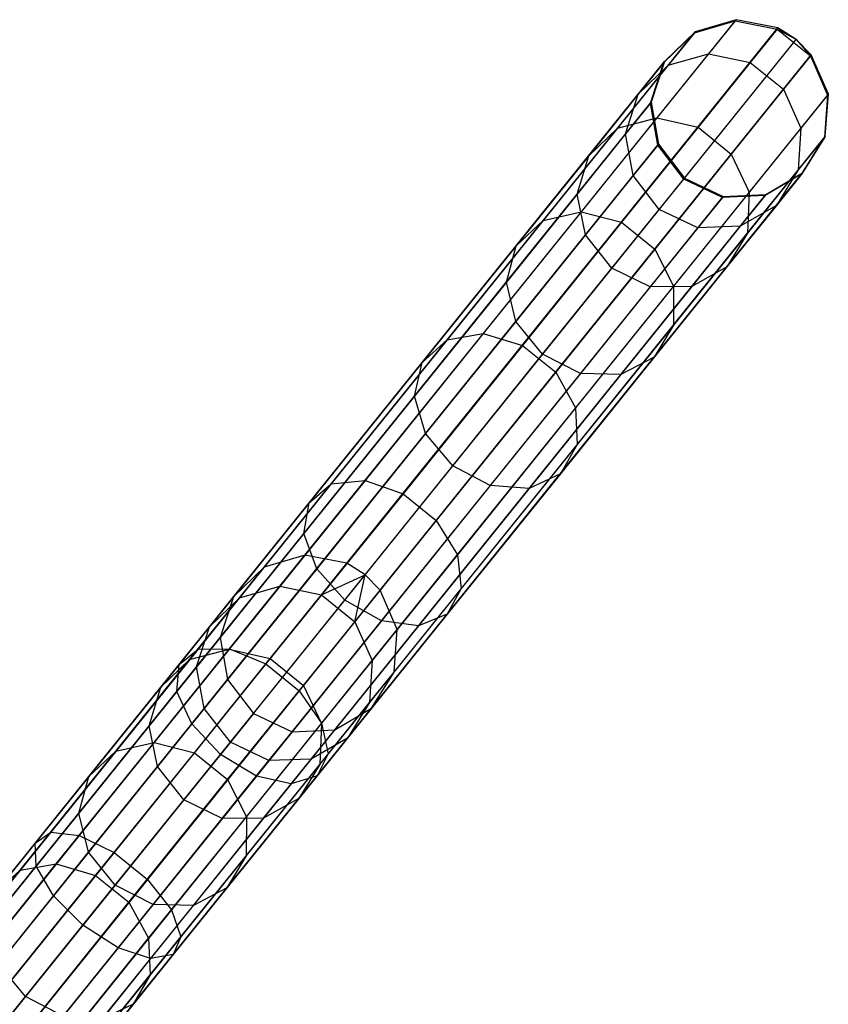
# Model space of a CAD drawing. Extents: x -91 to 91, y -91 to 262.
# Tile 476 of 480: x 48.44 to 57.49, y 60.15 to 71.17. Entities that reach past the tile are written whole.
import ezdxf

# ---------------------------------------------------------------- set-up
doc = ezdxf.new("R2010")
doc.units = 0
doc.header["$LTSCALE"] = 25.4
doc.layers.get('0').update_dxf_attribs({"linetype": 'CONTINUOUS'})

# ---------------------------------------------------------------- blocks, each defined once
blk = doc.blocks.new('ETE0_STL_1')
at = {"color": 0}
for p, q in [((51.636, 65.18, 301.455), (56.462, 71.17, 191.455)), ((51.636, 65.18, 301.455), (56.462, 71.17, 191.455)), ((52.106, 65.087, 301.47), (56.931, 71.077, 191.47)), ((52.106, 65.087, 301.47), (56.931, 71.077, 191.47)), ((55.995, 71.023, 188.395), (56.453, 71.158, 188.363)), ((55.995, 71.023, 188.395), (56.453, 71.158, 188.363)), ((56.462, 71.17, 191.455), (56.004, 71.034, 191.427)), ((56.462, 71.17, 191.455), (56.004, 71.034, 191.427)), ((56.453, 71.158, 188.363), (56.155, 70.789, 185.308)), ((56.453, 71.158, 188.363), (56.155, 70.789, 185.308)), ((56.462, 71.17, 191.455), (56.453, 71.158, 188.363)), ((56.462, 71.17, 191.455), (56.453, 71.158, 188.363)), ((56.453, 71.158, 188.363), (56.922, 71.065, 188.346)), ((56.453, 71.158, 188.363), (56.922, 71.065, 188.346)), ((56.931, 71.077, 191.47), (56.462, 71.17, 191.455)), ((56.931, 71.077, 191.47), (56.462, 71.17, 191.455)), ((56.922, 71.065, 188.346), (56.621, 70.692, 185.258)), ((56.922, 71.065, 188.346), (56.621, 70.692, 185.258)), ((56.931, 71.077, 191.47), (56.922, 71.065, 188.346)), ((56.931, 71.077, 191.47), (56.922, 71.065, 188.346)), ((56.922, 71.065, 188.346), (57.295, 70.765, 188.346)), ((57.136, 70.949, 191.473), (56.922, 71.065, 188.346)), ((57.136, 70.949, 191.473), (56.922, 71.065, 188.346)), ((56.922, 71.065, 188.346), (57.295, 70.765, 188.346)), ((57.136, 70.949, 191.473), (56.931, 71.077, 191.47)), ((57.136, 70.949, 191.473), (56.931, 71.077, 191.47)), ((51.178, 65.044, 301.427), (56.004, 71.034, 191.427)), ((51.178, 65.044, 301.427), (56.004, 71.034, 191.427)), ((55.652, 70.69, 188.432), (55.995, 71.023, 188.395)), ((55.652, 70.69, 188.432), (55.995, 71.023, 188.395)), ((56.004, 71.034, 191.427), (55.661, 70.701, 191.394)), ((56.004, 71.034, 191.427), (55.661, 70.701, 191.394)), ((55.995, 71.023, 188.395), (55.703, 70.661, 185.397)), ((55.995, 71.023, 188.395), (55.703, 70.661, 185.397)), ((56.004, 71.034, 191.427), (55.995, 71.023, 188.395)), ((56.004, 71.034, 191.427), (55.995, 71.023, 188.395)), ((52.31, 64.959, 301.473), (57.136, 70.949, 191.473)), ((52.31, 64.959, 301.473), (57.136, 70.949, 191.473)), ((57.304, 70.776, 191.47), (57.136, 70.949, 191.473)), ((57.136, 70.949, 191.473), (57.295, 70.765, 188.346)), ((57.136, 70.949, 191.473), (57.295, 70.765, 188.346)), ((57.304, 70.776, 191.47), (57.136, 70.949, 191.473)), ((52.478, 64.786, 301.47), (57.304, 70.776, 191.47)), ((52.478, 64.786, 301.47), (57.304, 70.776, 191.47)), ((56.155, 70.789, 185.308), (55.576, 70.071, 182.357)), ((56.155, 70.789, 185.308), (55.576, 70.071, 182.357)), ((55.703, 70.661, 185.397), (56.155, 70.789, 185.308)), ((55.703, 70.661, 185.397), (56.155, 70.789, 185.308)), ((56.155, 70.789, 185.308), (56.621, 70.692, 185.258)), ((56.155, 70.789, 185.308), (56.621, 70.692, 185.258)), ((57.295, 70.765, 188.346), (56.994, 70.392, 185.258)), ((57.295, 70.765, 188.346), (56.994, 70.392, 185.258)), ((57.304, 70.776, 191.47), (57.295, 70.765, 188.346)), ((57.304, 70.776, 191.47), (57.295, 70.765, 188.346)), ((57.295, 70.765, 188.346), (57.485, 70.326, 188.363)), ((57.295, 70.765, 188.346), (57.485, 70.326, 188.363)), ((57.495, 70.338, 191.455), (57.304, 70.776, 191.47)), ((57.495, 70.338, 191.455), (57.304, 70.776, 191.47)), ((50.836, 64.711, 301.394), (55.661, 70.701, 191.394)), ((50.836, 64.711, 301.394), (55.661, 70.701, 191.394)), ((55.703, 70.661, 185.397), (55.135, 69.956, 182.503)), ((55.703, 70.661, 185.397), (55.135, 69.956, 182.503)), ((55.652, 70.69, 188.432), (55.368, 70.337, 185.505)), ((55.652, 70.69, 188.432), (55.368, 70.337, 185.505)), ((55.368, 70.337, 185.505), (55.703, 70.661, 185.397)), ((55.368, 70.337, 185.505), (55.703, 70.661, 185.397)), ((55.505, 70.237, 188.468), (55.652, 70.69, 188.432)), ((55.505, 70.237, 188.468), (55.652, 70.69, 188.432)), ((55.661, 70.701, 191.394), (55.513, 70.247, 191.363)), ((55.661, 70.701, 191.394), (55.513, 70.247, 191.363)), ((55.661, 70.701, 191.394), (55.652, 70.69, 188.432)), ((55.661, 70.701, 191.394), (55.652, 70.69, 188.432)), ((56.621, 70.692, 185.258), (56.036, 69.966, 182.275)), ((56.621, 70.692, 185.258), (56.036, 69.966, 182.275)), ((56.621, 70.692, 185.258), (56.994, 70.392, 185.258)), ((56.621, 70.692, 185.258), (56.994, 70.392, 185.258)), ((52.669, 64.348, 301.455), (57.495, 70.338, 191.455)), ((52.669, 64.348, 301.455), (57.495, 70.338, 191.455)), ((55.368, 70.337, 185.505), (54.813, 69.648, 182.678)), ((55.368, 70.337, 185.505), (54.813, 69.648, 182.678)), ((55.226, 69.891, 185.606), (55.368, 70.337, 185.505)), ((55.226, 69.891, 185.606), (55.368, 70.337, 185.505)), ((56.994, 70.392, 185.258), (56.409, 69.666, 182.275)), ((56.994, 70.392, 185.258), (56.409, 69.666, 182.275)), ((56.994, 70.392, 185.258), (57.188, 69.957, 185.308)), ((56.994, 70.392, 185.258), (57.188, 69.957, 185.308)), ((57.485, 70.326, 188.363), (57.188, 69.957, 185.308)), ((57.485, 70.326, 188.363), (57.188, 69.957, 185.308)), ((57.485, 70.326, 188.363), (57.451, 69.85, 188.395)), ((57.485, 70.326, 188.363), (57.451, 69.85, 188.395)), ((57.46, 69.861, 191.427), (57.495, 70.338, 191.455)), ((57.46, 69.861, 191.427), (57.495, 70.338, 191.455)), ((57.495, 70.338, 191.455), (57.485, 70.326, 188.363)), ((57.495, 70.338, 191.455), (57.485, 70.326, 188.363)), ((50.688, 64.257, 301.363), (55.513, 70.247, 191.363)), ((50.688, 64.257, 301.363), (55.513, 70.247, 191.363)), ((55.505, 70.237, 188.468), (55.226, 69.891, 185.606)), ((55.505, 70.237, 188.468), (55.226, 69.891, 185.606)), ((55.513, 70.247, 191.363), (55.505, 70.237, 188.468)), ((55.513, 70.247, 191.363), (55.505, 70.237, 188.468)), ((55.585, 69.765, 188.493), (55.505, 70.237, 188.468)), ((55.585, 69.765, 188.493), (55.505, 70.237, 188.468)), ((55.513, 70.247, 191.363), (55.594, 69.776, 191.341)), ((55.513, 70.247, 191.363), (55.594, 69.776, 191.341)), ((55.576, 70.071, 182.357), (54.729, 69.019, 179.576)), ((55.576, 70.071, 182.357), (54.729, 69.019, 179.576)), ((55.135, 69.956, 182.503), (55.576, 70.071, 182.357)), ((55.135, 69.956, 182.503), (55.576, 70.071, 182.357)), ((55.576, 70.071, 182.357), (56.036, 69.966, 182.275)), ((55.576, 70.071, 182.357), (56.036, 69.966, 182.275)), ((56.036, 69.966, 182.275), (55.18, 68.903, 179.465)), ((56.036, 69.966, 182.275), (55.18, 68.903, 179.465)), ((56.036, 69.966, 182.275), (56.409, 69.666, 182.275)), ((56.036, 69.966, 182.275), (56.409, 69.666, 182.275)), ((52.634, 63.871, 301.427), (57.46, 69.861, 191.427)), ((52.634, 63.871, 301.427), (57.46, 69.861, 191.427)), ((55.135, 69.956, 182.503), (54.304, 68.924, 179.774)), ((55.135, 69.956, 182.503), (54.304, 68.924, 179.774)), ((55.226, 69.891, 185.606), (54.684, 69.218, 182.843)), ((55.226, 69.891, 185.606), (54.684, 69.218, 182.843)), ((54.813, 69.648, 182.678), (55.135, 69.956, 182.503)), ((54.813, 69.648, 182.678), (55.135, 69.956, 182.503)), ((55.311, 69.425, 185.678), (55.226, 69.891, 185.606)), ((55.311, 69.425, 185.678), (55.226, 69.891, 185.606)), ((57.188, 69.957, 185.308), (56.609, 69.239, 182.357)), ((57.188, 69.957, 185.308), (56.609, 69.239, 182.357)), ((57.188, 69.957, 185.308), (57.159, 69.488, 185.397)), ((57.188, 69.957, 185.308), (57.159, 69.488, 185.397)), ((57.451, 69.85, 188.395), (57.159, 69.488, 185.397)), ((57.451, 69.85, 188.395), (57.159, 69.488, 185.397)), ((57.451, 69.85, 188.395), (57.199, 69.445, 188.432)), ((57.451, 69.85, 188.395), (57.199, 69.445, 188.432)), ((57.207, 69.456, 191.394), (57.46, 69.861, 191.427)), ((57.207, 69.456, 191.394), (57.46, 69.861, 191.427)), ((57.46, 69.861, 191.427), (57.451, 69.85, 188.395)), ((57.46, 69.861, 191.427), (57.451, 69.85, 188.395)), ((50.768, 63.786, 301.341), (55.594, 69.776, 191.341)), ((50.768, 63.786, 301.341), (55.594, 69.776, 191.341)), ((55.585, 69.765, 188.493), (55.311, 69.425, 185.678)), ((55.585, 69.765, 188.493), (55.311, 69.425, 185.678)), ((55.594, 69.776, 191.341), (55.585, 69.765, 188.493)), ((55.594, 69.776, 191.341), (55.585, 69.765, 188.493)), ((55.876, 69.385, 188.502), (55.585, 69.765, 188.493)), ((55.876, 69.385, 188.502), (55.585, 69.765, 188.493)), ((55.594, 69.776, 191.341), (55.884, 69.395, 191.333)), ((55.594, 69.776, 191.341), (55.884, 69.395, 191.333)), ((54.813, 69.648, 182.678), (54.001, 68.64, 180.013)), ((54.813, 69.648, 182.678), (54.001, 68.64, 180.013)), ((54.684, 69.218, 182.843), (54.813, 69.648, 182.678)), ((54.684, 69.218, 182.843), (54.813, 69.648, 182.678)), ((56.409, 69.666, 182.275), (55.552, 68.602, 179.465)), ((56.409, 69.666, 182.275), (55.552, 68.602, 179.465)), ((56.409, 69.666, 182.275), (56.609, 69.239, 182.357)), ((56.409, 69.666, 182.275), (56.609, 69.239, 182.357)), ((52.382, 63.466, 301.394), (57.207, 69.456, 191.394)), ((52.382, 63.466, 301.394), (57.207, 69.456, 191.394)), ((55.311, 69.425, 185.678), (54.778, 68.763, 182.96)), ((55.311, 69.425, 185.678), (54.778, 68.763, 182.96)), ((55.603, 69.047, 185.704), (55.311, 69.425, 185.678)), ((55.603, 69.047, 185.704), (55.311, 69.425, 185.678)), ((57.159, 69.488, 185.397), (56.591, 68.783, 182.503)), ((57.159, 69.488, 185.397), (56.591, 68.783, 182.503)), ((57.199, 69.445, 188.432), (56.787, 69.204, 188.468)), ((57.199, 69.445, 188.432), (56.787, 69.204, 188.468)), ((56.795, 69.215, 191.363), (57.207, 69.456, 191.394)), ((56.795, 69.215, 191.363), (57.207, 69.456, 191.394)), ((57.159, 69.488, 185.397), (56.914, 69.091, 185.505)), ((57.159, 69.488, 185.397), (56.914, 69.091, 185.505)), ((57.199, 69.445, 188.432), (56.914, 69.091, 185.505)), ((57.199, 69.445, 188.432), (56.914, 69.091, 185.505)), ((57.207, 69.456, 191.394), (57.199, 69.445, 188.432)), ((57.207, 69.456, 191.394), (57.199, 69.445, 188.432)), ((51.059, 63.405, 301.333), (55.884, 69.395, 191.333)), ((51.059, 63.405, 301.333), (55.884, 69.395, 191.333)), ((55.603, 69.047, 185.704), (55.876, 69.385, 188.502)), ((55.603, 69.047, 185.704), (55.876, 69.385, 188.502)), ((55.884, 69.395, 191.333), (55.876, 69.385, 188.502)), ((55.884, 69.395, 191.333), (55.876, 69.385, 188.502)), ((56.309, 69.182, 188.493), (55.876, 69.385, 188.502)), ((56.309, 69.182, 188.493), (55.876, 69.385, 188.502)), ((55.884, 69.395, 191.333), (56.318, 69.193, 191.341)), ((55.884, 69.395, 191.333), (56.318, 69.193, 191.341)), ((51.492, 63.203, 301.341), (56.318, 69.193, 191.341)), ((51.492, 63.203, 301.341), (56.318, 69.193, 191.341)), ((51.97, 63.225, 301.363), (56.795, 69.215, 191.363)), ((51.97, 63.225, 301.363), (56.795, 69.215, 191.363)), ((54.684, 69.218, 182.843), (53.891, 68.233, 180.238)), ((54.684, 69.218, 182.843), (53.891, 68.233, 180.238)), ((54.778, 68.763, 182.96), (54.684, 69.218, 182.843)), ((54.778, 68.763, 182.96), (54.684, 69.218, 182.843)), ((56.609, 69.239, 182.357), (55.762, 68.187, 179.576)), ((56.609, 69.239, 182.357), (55.762, 68.187, 179.576)), ((56.787, 69.204, 188.468), (56.309, 69.182, 188.493)), ((56.787, 69.204, 188.468), (56.309, 69.182, 188.493)), ((56.318, 69.193, 191.341), (56.309, 69.182, 188.493)), ((56.318, 69.193, 191.341), (56.309, 69.182, 188.493)), ((56.318, 69.193, 191.341), (56.795, 69.215, 191.363)), ((56.318, 69.193, 191.341), (56.795, 69.215, 191.363)), ((56.787, 69.204, 188.468), (56.508, 68.858, 185.606)), ((56.787, 69.204, 188.468), (56.508, 68.858, 185.606)), ((56.609, 69.239, 182.357), (56.591, 68.783, 182.503)), ((56.609, 69.239, 182.357), (56.591, 68.783, 182.503)), ((56.795, 69.215, 191.363), (56.787, 69.204, 188.468)), ((56.795, 69.215, 191.363), (56.787, 69.204, 188.468)), ((56.309, 69.182, 188.493), (56.035, 68.842, 185.678)), ((56.309, 69.182, 188.493), (56.035, 68.842, 185.678)), ((56.914, 69.091, 185.505), (56.359, 68.403, 182.678)), ((56.914, 69.091, 185.505), (56.359, 68.403, 182.678)), ((56.914, 69.091, 185.505), (56.508, 68.858, 185.606)), ((56.914, 69.091, 185.505), (56.508, 68.858, 185.606)), ((54.729, 69.019, 179.576), (53.632, 67.657, 177.027)), ((54.729, 69.019, 179.576), (53.632, 67.657, 177.027)), ((54.304, 68.924, 179.774), (54.729, 69.019, 179.576)), ((54.304, 68.924, 179.774), (54.729, 69.019, 179.576)), ((54.729, 69.019, 179.576), (55.18, 68.903, 179.465)), ((54.729, 69.019, 179.576), (55.18, 68.903, 179.465)), ((55.073, 68.389, 183.002), (55.603, 69.047, 185.704)), ((55.073, 68.389, 183.002), (55.603, 69.047, 185.704)), ((56.035, 68.842, 185.678), (55.603, 69.047, 185.704)), ((56.035, 68.842, 185.678), (55.603, 69.047, 185.704)), ((54.304, 68.924, 179.774), (53.227, 67.588, 177.273)), ((54.304, 68.924, 179.774), (53.227, 67.588, 177.273)), ((54.001, 68.64, 180.013), (54.304, 68.924, 179.774)), ((54.001, 68.64, 180.013), (54.304, 68.924, 179.774)), ((55.18, 68.903, 179.465), (54.071, 67.526, 176.888)), ((55.18, 68.903, 179.465), (54.071, 67.526, 176.888)), ((55.18, 68.903, 179.465), (55.552, 68.602, 179.465)), ((55.18, 68.903, 179.465), (55.552, 68.602, 179.465)), ((56.508, 68.858, 185.606), (55.966, 68.185, 182.843)), ((56.508, 68.858, 185.606), (55.966, 68.185, 182.843)), ((56.508, 68.858, 185.606), (56.035, 68.842, 185.678)), ((56.508, 68.858, 185.606), (56.035, 68.842, 185.678)), ((54.778, 68.763, 182.96), (53.997, 67.794, 180.398)), ((54.778, 68.763, 182.96), (53.997, 67.794, 180.398)), ((55.073, 68.389, 183.002), (54.778, 68.763, 182.96)), ((55.073, 68.389, 183.002), (54.778, 68.763, 182.96)), ((56.035, 68.842, 185.678), (55.502, 68.18, 182.96)), ((56.035, 68.842, 185.678), (55.502, 68.18, 182.96)), ((56.591, 68.783, 182.503), (55.76, 67.751, 179.774)), ((56.591, 68.783, 182.503), (55.76, 67.751, 179.774)), ((56.591, 68.783, 182.503), (56.359, 68.403, 182.678)), ((56.591, 68.783, 182.503), (56.359, 68.403, 182.678)), ((54.001, 68.64, 180.013), (52.95, 67.335, 177.571)), ((54.001, 68.64, 180.013), (52.95, 67.335, 177.571)), ((53.891, 68.233, 180.238), (54.001, 68.64, 180.013)), ((53.891, 68.233, 180.238), (54.001, 68.64, 180.013)), ((55.552, 68.602, 179.465), (54.443, 67.226, 176.888)), ((55.552, 68.602, 179.465), (54.443, 67.226, 176.888)), ((55.552, 68.602, 179.465), (55.762, 68.187, 179.576)), ((55.552, 68.602, 179.465), (55.762, 68.187, 179.576)), ((54.297, 67.426, 180.455), (55.073, 68.389, 183.002)), ((54.297, 67.426, 180.455), (55.073, 68.389, 183.002)), ((55.502, 68.18, 182.96), (55.073, 68.389, 183.002)), ((55.502, 68.18, 182.96), (55.073, 68.389, 183.002)), ((56.359, 68.403, 182.678), (55.547, 67.395, 180.013)), ((56.359, 68.403, 182.678), (55.547, 67.395, 180.013)), ((56.359, 68.403, 182.678), (55.966, 68.185, 182.843)), ((56.359, 68.403, 182.678), (55.966, 68.185, 182.843)), ((53.891, 68.233, 180.238), (52.863, 66.957, 177.851)), ((53.891, 68.233, 180.238), (52.863, 66.957, 177.851)), ((53.997, 67.794, 180.398), (53.891, 68.233, 180.238)), ((53.997, 67.794, 180.398), (53.891, 68.233, 180.238)), ((55.762, 68.187, 179.576), (54.664, 66.825, 177.027)), ((55.762, 68.187, 179.576), (54.664, 66.825, 177.027)), ((55.502, 68.18, 182.96), (54.721, 67.211, 180.398)), ((55.502, 68.18, 182.96), (54.721, 67.211, 180.398)), ((55.966, 68.185, 182.843), (55.172, 67.2, 180.238)), ((55.966, 68.185, 182.843), (55.172, 67.2, 180.238)), ((55.966, 68.185, 182.843), (55.502, 68.18, 182.96)), ((55.966, 68.185, 182.843), (55.502, 68.18, 182.96)), ((55.762, 68.187, 179.576), (55.76, 67.751, 179.774)), ((55.762, 68.187, 179.576), (55.76, 67.751, 179.774)), ((53.997, 67.794, 180.398), (52.987, 66.539, 178.049)), ((53.997, 67.794, 180.398), (52.987, 66.539, 178.049)), ((54.297, 67.426, 180.455), (53.997, 67.794, 180.398)), ((54.297, 67.426, 180.455), (53.997, 67.794, 180.398)), ((53.632, 67.657, 177.027), (52.309, 66.015, 174.766)), ((53.632, 67.657, 177.027), (52.309, 66.015, 174.766)), ((53.227, 67.588, 177.273), (53.632, 67.657, 177.027)), ((53.227, 67.588, 177.273), (53.632, 67.657, 177.027)), ((53.632, 67.657, 177.027), (54.071, 67.526, 176.888)), ((53.632, 67.657, 177.027), (54.071, 67.526, 176.888)), ((55.76, 67.751, 179.774), (54.683, 66.415, 177.273)), ((55.76, 67.751, 179.774), (54.683, 66.415, 177.273)), ((55.76, 67.751, 179.774), (55.547, 67.395, 180.013)), ((55.76, 67.751, 179.774), (55.547, 67.395, 180.013)), ((53.227, 67.588, 177.273), (51.93, 65.977, 175.055)), ((53.227, 67.588, 177.273), (51.93, 65.977, 175.055)), ((52.95, 67.335, 177.571), (53.227, 67.588, 177.273)), ((52.95, 67.335, 177.571), (53.227, 67.588, 177.273)), ((54.071, 67.526, 176.888), (52.734, 65.866, 174.603)), ((54.071, 67.526, 176.888), (52.734, 65.866, 174.603)), ((53.292, 66.178, 178.121), (54.297, 67.426, 180.455)), ((53.292, 66.178, 178.121), (54.297, 67.426, 180.455)), ((54.071, 67.526, 176.888), (54.443, 67.226, 176.888)), ((54.071, 67.526, 176.888), (54.443, 67.226, 176.888)), ((54.721, 67.211, 180.398), (54.297, 67.426, 180.455)), ((54.721, 67.211, 180.398), (54.297, 67.426, 180.455)), ((52.95, 67.335, 177.571), (51.682, 65.762, 175.404)), ((52.95, 67.335, 177.571), (51.682, 65.762, 175.404)), ((52.863, 66.957, 177.851), (52.95, 67.335, 177.571)), ((52.863, 66.957, 177.851), (52.95, 67.335, 177.571)), ((55.547, 67.395, 180.013), (54.496, 66.09, 177.571)), ((55.547, 67.395, 180.013), (54.496, 66.09, 177.571)), ((55.547, 67.395, 180.013), (55.172, 67.2, 180.238)), ((55.547, 67.395, 180.013), (55.172, 67.2, 180.238)), ((54.443, 67.226, 176.888), (53.106, 65.566, 174.603)), ((54.443, 67.226, 176.888), (53.106, 65.566, 174.603)), ((54.721, 67.211, 180.398), (53.71, 65.956, 178.049)), ((54.721, 67.211, 180.398), (53.71, 65.956, 178.049)), ((54.443, 67.226, 176.888), (54.664, 66.825, 177.027)), ((54.443, 67.226, 176.888), (54.664, 66.825, 177.027)), ((55.172, 67.2, 180.238), (54.721, 67.211, 180.398)), ((55.172, 67.2, 180.238), (54.721, 67.211, 180.398)), ((55.172, 67.2, 180.238), (54.145, 65.924, 177.851)), ((55.172, 67.2, 180.238), (54.145, 65.924, 177.851)), ((52.863, 66.957, 177.851), (51.624, 65.419, 175.733)), ((52.863, 66.957, 177.851), (51.624, 65.419, 175.733)), ((52.987, 66.539, 178.049), (52.863, 66.957, 177.851)), ((52.987, 66.539, 178.049), (52.863, 66.957, 177.851)), ((54.664, 66.825, 177.027), (53.342, 65.183, 174.766)), ((54.664, 66.825, 177.027), (53.342, 65.183, 174.766)), ((54.664, 66.825, 177.027), (54.683, 66.415, 177.273)), ((54.664, 66.825, 177.027), (54.683, 66.415, 177.273)), ((52.987, 66.539, 178.049), (51.768, 65.027, 175.966)), ((52.987, 66.539, 178.049), (51.768, 65.027, 175.966)), ((53.292, 66.178, 178.121), (52.987, 66.539, 178.049)), ((53.292, 66.178, 178.121), (52.987, 66.539, 178.049)), ((54.683, 66.415, 177.273), (53.386, 64.804, 175.055)), ((54.683, 66.415, 177.273), (53.386, 64.804, 175.055)), ((54.683, 66.415, 177.273), (54.496, 66.09, 177.571)), ((54.683, 66.415, 177.273), (54.496, 66.09, 177.571)), ((52.081, 64.675, 176.05), (53.292, 66.178, 178.121)), ((52.081, 64.675, 176.05), (53.292, 66.178, 178.121)), ((53.71, 65.956, 178.049), (53.292, 66.178, 178.121)), ((53.71, 65.956, 178.049), (53.292, 66.178, 178.121)), ((52.309, 66.015, 174.766), (50.79, 64.129, 172.843)), ((52.309, 66.015, 174.766), (50.79, 64.129, 172.843)), ((51.93, 65.977, 175.055), (52.309, 66.015, 174.766)), ((51.93, 65.977, 175.055), (52.309, 66.015, 174.766)), ((52.309, 66.015, 174.766), (52.734, 65.866, 174.603)), ((52.309, 66.015, 174.766), (52.734, 65.866, 174.603)), ((54.496, 66.09, 177.571), (53.228, 64.517, 175.404)), ((54.496, 66.09, 177.571), (53.228, 64.517, 175.404)), ((54.496, 66.09, 177.571), (54.145, 65.924, 177.851)), ((54.496, 66.09, 177.571), (54.145, 65.924, 177.851)), ((51.93, 65.977, 175.055), (50.439, 64.127, 173.169)), ((51.93, 65.977, 175.055), (50.439, 64.127, 173.169)), ((51.682, 65.762, 175.404), (51.93, 65.977, 175.055)), ((51.682, 65.762, 175.404), (51.93, 65.977, 175.055)), ((53.71, 65.956, 178.049), (52.492, 64.444, 175.966)), ((53.71, 65.956, 178.049), (52.492, 64.444, 175.966)), ((54.145, 65.924, 177.851), (52.906, 64.387, 175.733)), ((54.145, 65.924, 177.851), (52.906, 64.387, 175.733)), ((54.145, 65.924, 177.851), (53.71, 65.956, 178.049)), ((54.145, 65.924, 177.851), (53.71, 65.956, 178.049)), ((52.734, 65.866, 174.603), (51.198, 63.961, 172.659)), ((52.734, 65.866, 174.603), (51.198, 63.961, 172.659)), ((52.734, 65.866, 174.603), (53.106, 65.566, 174.603)), ((52.734, 65.866, 174.603), (53.106, 65.566, 174.603)), ((51.682, 65.762, 175.404), (50.227, 63.956, 173.562)), ((51.682, 65.762, 175.404), (50.227, 63.956, 173.562)), ((51.624, 65.419, 175.733), (51.682, 65.762, 175.404)), ((51.624, 65.419, 175.733), (51.682, 65.762, 175.404)), ((53.106, 65.566, 174.603), (51.571, 63.66, 172.659)), ((53.106, 65.566, 174.603), (51.571, 63.66, 172.659)), ((53.106, 65.566, 174.603), (53.342, 65.183, 174.766)), ((53.106, 65.566, 174.603), (53.342, 65.183, 174.766)), ((51.624, 65.419, 175.733), (50.202, 63.653, 173.932)), ((51.624, 65.419, 175.733), (50.202, 63.653, 173.932)), ((51.768, 65.027, 175.966), (51.624, 65.419, 175.733)), ((51.768, 65.027, 175.966), (51.624, 65.419, 175.733)), ((51.636, 65.18, 301.455), (51.178, 65.044, 301.427)), ((51.636, 65.18, 301.455), (51.178, 65.044, 301.427)), ((51.355, 64.83, 304.534), (51.636, 65.18, 301.455)), ((51.355, 64.83, 304.534), (51.636, 65.18, 301.455)), ((52.106, 65.087, 301.47), (51.636, 65.18, 301.455)), ((52.106, 65.087, 301.47), (51.636, 65.18, 301.455)), ((53.342, 65.183, 174.766), (51.823, 63.297, 172.843)), ((53.342, 65.183, 174.766), (51.823, 63.297, 172.843)), ((53.342, 65.183, 174.766), (53.386, 64.804, 175.055)), ((53.342, 65.183, 174.766), (53.386, 64.804, 175.055)), ((51.768, 65.027, 175.966), (50.369, 63.29, 174.195)), ((51.768, 65.027, 175.966), (50.369, 63.29, 174.195)), ((51.178, 65.044, 301.427), (50.836, 64.711, 301.394)), ((51.178, 65.044, 301.427), (50.836, 64.711, 301.394)), ((50.902, 64.701, 304.448), (51.178, 65.044, 301.427)), ((50.902, 64.701, 304.448), (51.178, 65.044, 301.427)), ((52.081, 64.675, 176.05), (51.768, 65.027, 175.966)), ((52.081, 64.675, 176.05), (51.768, 65.027, 175.966)), ((51.821, 64.733, 304.582), (52.106, 65.087, 301.47)), ((51.821, 64.733, 304.582), (52.106, 65.087, 301.47)), ((52.31, 64.959, 301.473), (52.106, 65.087, 301.47)), ((52.31, 64.959, 301.473), (52.106, 65.087, 301.47)), ((51.821, 64.733, 304.582), (52.31, 64.959, 301.473)), ((51.821, 64.733, 304.582), (52.31, 64.959, 301.473)), ((52.194, 64.433, 304.582), (52.31, 64.959, 301.473)), ((52.194, 64.433, 304.582), (52.31, 64.959, 301.473)), ((52.478, 64.786, 301.47), (52.31, 64.959, 301.473)), ((52.478, 64.786, 301.47), (52.31, 64.959, 301.473)), ((50.787, 64.126, 307.511), (51.355, 64.83, 304.534)), ((50.787, 64.126, 307.511), (51.355, 64.83, 304.534)), ((50.902, 64.701, 304.448), (51.355, 64.83, 304.534)), ((50.902, 64.701, 304.448), (51.355, 64.83, 304.534)), ((51.355, 64.83, 304.534), (51.821, 64.733, 304.582)), ((51.355, 64.83, 304.534), (51.821, 64.733, 304.582)), ((53.386, 64.804, 175.055), (51.896, 62.954, 173.169)), ((53.386, 64.804, 175.055), (51.896, 62.954, 173.169)), ((52.194, 64.433, 304.582), (52.478, 64.786, 301.47)), ((52.194, 64.433, 304.582), (52.478, 64.786, 301.47)), ((52.669, 64.348, 301.455), (52.478, 64.786, 301.47)), ((52.669, 64.348, 301.455), (52.478, 64.786, 301.47)), ((53.386, 64.804, 175.055), (53.228, 64.517, 175.404)), ((53.386, 64.804, 175.055), (53.228, 64.517, 175.404)), ((50.345, 64.01, 307.368), (50.902, 64.701, 304.448)), ((50.345, 64.01, 307.368), (50.902, 64.701, 304.448)), ((50.566, 64.376, 304.344), (50.836, 64.711, 301.394)), ((50.566, 64.376, 304.344), (50.836, 64.711, 301.394)), ((50.566, 64.376, 304.344), (50.902, 64.701, 304.448)), ((50.566, 64.376, 304.344), (50.902, 64.701, 304.448)), ((50.836, 64.711, 301.394), (50.688, 64.257, 301.363)), ((50.836, 64.711, 301.394), (50.688, 64.257, 301.363)), ((50.69, 62.948, 174.29), (52.081, 64.675, 176.05)), ((50.69, 62.948, 174.29), (52.081, 64.675, 176.05)), ((51.247, 64.021, 307.591), (51.821, 64.733, 304.582)), ((51.247, 64.021, 307.591), (51.821, 64.733, 304.582)), ((51.821, 64.733, 304.582), (52.194, 64.433, 304.582)), ((51.821, 64.733, 304.582), (52.194, 64.433, 304.582)), ((52.492, 64.444, 175.966), (52.081, 64.675, 176.05)), ((52.492, 64.444, 175.966), (52.081, 64.675, 176.05)), ((53.228, 64.517, 175.404), (51.773, 62.71, 173.562)), ((53.228, 64.517, 175.404), (51.773, 62.71, 173.562)), ((53.228, 64.517, 175.404), (52.906, 64.387, 175.733)), ((53.228, 64.517, 175.404), (52.906, 64.387, 175.733)), ((50.022, 63.701, 307.197), (50.566, 64.376, 304.344)), ((50.022, 63.701, 307.197), (50.566, 64.376, 304.344)), ((50.424, 63.93, 304.247), (50.566, 64.376, 304.344)), ((50.424, 63.93, 304.247), (50.566, 64.376, 304.344)), ((52.492, 64.444, 175.966), (51.092, 62.707, 174.195)), ((52.492, 64.444, 175.966), (51.092, 62.707, 174.195)), ((52.906, 64.387, 175.733), (51.483, 62.621, 173.932)), ((52.906, 64.387, 175.733), (51.483, 62.621, 173.932)), ((51.62, 63.721, 307.591), (52.194, 64.433, 304.582)), ((51.62, 63.721, 307.591), (52.194, 64.433, 304.582)), ((52.194, 64.433, 304.582), (52.387, 63.998, 304.534)), ((52.194, 64.433, 304.582), (52.387, 63.998, 304.534)), ((52.387, 63.998, 304.534), (52.669, 64.348, 301.455)), ((52.387, 63.998, 304.534), (52.669, 64.348, 301.455)), ((52.906, 64.387, 175.733), (52.492, 64.444, 175.966)), ((52.906, 64.387, 175.733), (52.492, 64.444, 175.966)), ((52.634, 63.871, 301.427), (52.669, 64.348, 301.455)), ((52.634, 63.871, 301.427), (52.669, 64.348, 301.455)), ((50.424, 63.93, 304.247), (50.688, 64.257, 301.363)), ((50.424, 63.93, 304.247), (50.688, 64.257, 301.363)), ((50.688, 64.257, 301.363), (50.768, 63.786, 301.341)), ((50.688, 64.257, 301.363), (50.768, 63.786, 301.341)), ((50.439, 64.127, 173.169), (48.79, 62.08, 171.657)), ((50.439, 64.127, 173.169), (48.79, 62.08, 171.657)), ((50.79, 64.129, 172.843), (49.109, 62.042, 171.302)), ((50.79, 64.129, 172.843), (49.109, 62.042, 171.302)), ((49.947, 63.082, 310.319), (50.787, 64.126, 307.511)), ((49.947, 63.082, 310.319), (50.787, 64.126, 307.511)), ((50.227, 63.956, 173.562), (50.439, 64.127, 173.169)), ((50.227, 63.956, 173.562), (50.439, 64.127, 173.169)), ((50.345, 64.01, 307.368), (50.787, 64.126, 307.511)), ((50.345, 64.01, 307.368), (50.787, 64.126, 307.511)), ((50.439, 64.127, 173.169), (50.79, 64.129, 172.843)), ((50.439, 64.127, 173.169), (50.79, 64.129, 172.843)), ((50.787, 64.126, 307.511), (51.247, 64.021, 307.591)), ((50.787, 64.126, 307.511), (51.247, 64.021, 307.591)), ((50.79, 64.129, 172.843), (51.198, 63.961, 172.659)), ((50.79, 64.129, 172.843), (51.198, 63.961, 172.659)), ((49.521, 62.987, 310.123), (50.345, 64.01, 307.368)), ((49.521, 62.987, 310.123), (50.345, 64.01, 307.368)), ((50.022, 63.701, 307.197), (50.345, 64.01, 307.368)), ((50.022, 63.701, 307.197), (50.345, 64.01, 307.368)), ((50.398, 62.967, 310.43), (51.247, 64.021, 307.591)), ((50.398, 62.967, 310.43), (51.247, 64.021, 307.591)), ((51.247, 64.021, 307.591), (51.62, 63.721, 307.591)), ((51.247, 64.021, 307.591), (51.62, 63.721, 307.591)), ((50.227, 63.956, 173.562), (48.616, 61.956, 172.085)), ((50.227, 63.956, 173.562), (48.616, 61.956, 172.085)), ((51.198, 63.961, 172.659), (49.499, 61.851, 171.101)), ((51.198, 63.961, 172.659), (49.499, 61.851, 171.101)), ((49.893, 63.27, 307.035), (50.424, 63.93, 304.247)), ((49.893, 63.27, 307.035), (50.424, 63.93, 304.247)), ((50.202, 63.653, 173.932), (50.227, 63.956, 173.562)), ((50.202, 63.653, 173.932), (50.227, 63.956, 173.562)), ((50.509, 63.464, 304.177), (50.424, 63.93, 304.247)), ((50.509, 63.464, 304.177), (50.424, 63.93, 304.247)), ((51.198, 63.961, 172.659), (51.571, 63.66, 172.659)), ((51.198, 63.961, 172.659), (51.571, 63.66, 172.659)), ((51.82, 63.294, 307.511), (52.387, 63.998, 304.534)), ((51.82, 63.294, 307.511), (52.387, 63.998, 304.534)), ((52.387, 63.998, 304.534), (52.358, 63.528, 304.448)), ((52.387, 63.998, 304.534), (52.358, 63.528, 304.448)), ((52.358, 63.528, 304.448), (52.634, 63.871, 301.427)), ((52.358, 63.528, 304.448), (52.634, 63.871, 301.427)), ((52.382, 63.466, 301.394), (52.634, 63.871, 301.427)), ((52.382, 63.466, 301.394), (52.634, 63.871, 301.427)), ((49.217, 62.702, 309.887), (50.022, 63.701, 307.197)), ((49.217, 62.702, 309.887), (50.022, 63.701, 307.197)), ((49.893, 63.27, 307.035), (50.022, 63.701, 307.197)), ((49.893, 63.27, 307.035), (50.022, 63.701, 307.197)), ((50.509, 63.464, 304.177), (50.768, 63.786, 301.341)), ((50.509, 63.464, 304.177), (50.768, 63.786, 301.341)), ((50.768, 63.786, 301.341), (51.059, 63.405, 301.333)), ((50.768, 63.786, 301.341), (51.059, 63.405, 301.333)), ((50.771, 62.667, 310.43), (51.62, 63.721, 307.591)), ((50.771, 62.667, 310.43), (51.62, 63.721, 307.591)), ((51.62, 63.721, 307.591), (51.82, 63.294, 307.511)), ((51.62, 63.721, 307.591), (51.82, 63.294, 307.511)), ((50.202, 63.653, 173.932), (48.627, 61.699, 172.489)), ((50.202, 63.653, 173.932), (48.627, 61.699, 172.489)), ((51.571, 63.66, 172.659), (49.872, 61.551, 171.101)), ((51.571, 63.66, 172.659), (49.872, 61.551, 171.101)), ((50.369, 63.29, 174.195), (50.202, 63.653, 173.932)), ((50.369, 63.29, 174.195), (50.202, 63.653, 173.932)), ((51.571, 63.66, 172.659), (51.823, 63.297, 172.843)), ((51.571, 63.66, 172.659), (51.823, 63.297, 172.843)), ((49.986, 62.815, 306.92), (50.509, 63.464, 304.177)), ((49.986, 62.815, 306.92), (50.509, 63.464, 304.177)), ((50.801, 63.085, 304.152), (50.509, 63.464, 304.177)), ((50.801, 63.085, 304.152), (50.509, 63.464, 304.177)), ((51.801, 62.837, 307.368), (52.358, 63.528, 304.448)), ((51.801, 62.837, 307.368), (52.358, 63.528, 304.448)), ((51.97, 63.225, 301.363), (52.382, 63.466, 301.394)), ((51.97, 63.225, 301.363), (52.382, 63.466, 301.394)), ((52.358, 63.528, 304.448), (52.112, 63.131, 304.344)), ((52.358, 63.528, 304.448), (52.112, 63.131, 304.344)), ((52.112, 63.131, 304.344), (52.382, 63.466, 301.394)), ((52.112, 63.131, 304.344), (52.382, 63.466, 301.394)), ((51.059, 63.405, 301.333), (50.801, 63.085, 304.152)), ((51.059, 63.405, 301.333), (50.801, 63.085, 304.152)), ((51.059, 63.405, 301.333), (51.492, 63.203, 301.341)), ((51.059, 63.405, 301.333), (51.492, 63.203, 301.341)), ((50.369, 63.29, 174.195), (48.82, 61.367, 172.775)), ((50.369, 63.29, 174.195), (48.82, 61.367, 172.775)), ((49.106, 62.293, 309.665), (49.893, 63.27, 307.035)), ((49.106, 62.293, 309.665), (49.893, 63.27, 307.035)), ((49.986, 62.815, 306.92), (49.893, 63.27, 307.035)), ((49.986, 62.815, 306.92), (49.893, 63.27, 307.035)), ((51.823, 63.297, 172.843), (50.142, 61.21, 171.302)), ((51.823, 63.297, 172.843), (50.142, 61.21, 171.302)), ((50.69, 62.948, 174.29), (50.369, 63.29, 174.195)), ((50.69, 62.948, 174.29), (50.369, 63.29, 174.195)), ((50.98, 62.25, 310.319), (51.82, 63.294, 307.511)), ((50.98, 62.25, 310.319), (51.82, 63.294, 307.511)), ((51.82, 63.294, 307.511), (51.801, 62.837, 307.368)), ((51.82, 63.294, 307.511), (51.801, 62.837, 307.368)), ((51.823, 63.297, 172.843), (51.896, 62.954, 173.169)), ((51.823, 63.297, 172.843), (51.896, 62.954, 173.169)), ((51.233, 62.881, 304.177), (51.492, 63.203, 301.341)), ((51.233, 62.881, 304.177), (51.492, 63.203, 301.341)), ((51.492, 63.203, 301.341), (51.97, 63.225, 301.363)), ((51.492, 63.203, 301.341), (51.97, 63.225, 301.363)), ((51.568, 62.456, 307.197), (52.112, 63.131, 304.344)), ((51.568, 62.456, 307.197), (52.112, 63.131, 304.344)), ((51.706, 62.897, 304.247), (51.97, 63.225, 301.363)), ((51.706, 62.897, 304.247), (51.97, 63.225, 301.363)), ((52.112, 63.131, 304.344), (51.706, 62.897, 304.247)), ((52.112, 63.131, 304.344), (51.706, 62.897, 304.247)), ((48.853, 61.724, 312.896), (49.947, 63.082, 310.319)), ((48.853, 61.724, 312.896), (49.947, 63.082, 310.319)), ((49.521, 62.987, 310.123), (49.947, 63.082, 310.319)), ((49.521, 62.987, 310.123), (49.947, 63.082, 310.319)), ((49.947, 63.082, 310.319), (50.398, 62.967, 310.43)), ((49.947, 63.082, 310.319), (50.398, 62.967, 310.43)), ((50.801, 63.085, 304.152), (50.281, 62.44, 306.878)), ((50.801, 63.085, 304.152), (50.281, 62.44, 306.878)), ((51.233, 62.881, 304.177), (50.801, 63.085, 304.152)), ((51.233, 62.881, 304.177), (50.801, 63.085, 304.152)), ((48.447, 61.654, 312.651), (49.521, 62.987, 310.123)), ((48.447, 61.654, 312.651), (49.521, 62.987, 310.123)), ((49.151, 61.037, 172.878), (50.69, 62.948, 174.29)), ((49.151, 61.037, 172.878), (50.69, 62.948, 174.29)), ((49.217, 62.702, 309.887), (49.521, 62.987, 310.123)), ((49.217, 62.702, 309.887), (49.521, 62.987, 310.123)), ((49.292, 61.594, 313.034), (50.398, 62.967, 310.43)), ((49.292, 61.594, 313.034), (50.398, 62.967, 310.43)), ((51.896, 62.954, 173.169), (50.246, 60.907, 171.657)), ((51.896, 62.954, 173.169), (50.246, 60.907, 171.657)), ((50.398, 62.967, 310.43), (50.771, 62.667, 310.43)), ((50.398, 62.967, 310.43), (50.771, 62.667, 310.43)), ((51.092, 62.707, 174.195), (50.69, 62.948, 174.29)), ((51.092, 62.707, 174.195), (50.69, 62.948, 174.29)), ((51.896, 62.954, 173.169), (51.773, 62.71, 173.562)), ((51.896, 62.954, 173.169), (51.773, 62.71, 173.562)), ((49.212, 61.854, 309.507), (49.986, 62.815, 306.92)), ((49.212, 61.854, 309.507), (49.986, 62.815, 306.92)), ((50.281, 62.44, 306.878), (49.986, 62.815, 306.92)), ((50.281, 62.44, 306.878), (49.986, 62.815, 306.92)), ((50.71, 62.232, 306.92), (51.233, 62.881, 304.177)), ((50.71, 62.232, 306.92), (51.233, 62.881, 304.177)), ((50.977, 61.814, 310.123), (51.801, 62.837, 307.368)), ((50.977, 61.814, 310.123), (51.801, 62.837, 307.368)), ((51.174, 62.237, 307.035), (51.706, 62.897, 304.247)), ((51.174, 62.237, 307.035), (51.706, 62.897, 304.247)), ((51.706, 62.897, 304.247), (51.233, 62.881, 304.177)), ((51.706, 62.897, 304.247), (51.233, 62.881, 304.177)), ((51.801, 62.837, 307.368), (51.568, 62.456, 307.197)), ((51.801, 62.837, 307.368), (51.568, 62.456, 307.197)), ((48.169, 61.4, 312.356), (49.217, 62.702, 309.887)), ((48.169, 61.4, 312.356), (49.217, 62.702, 309.887)), ((49.106, 62.293, 309.665), (49.217, 62.702, 309.887)), ((49.106, 62.293, 309.665), (49.217, 62.702, 309.887)), ((51.092, 62.707, 174.195), (49.544, 60.784, 172.775)), ((51.092, 62.707, 174.195), (49.544, 60.784, 172.775)), ((51.773, 62.71, 173.562), (50.162, 60.711, 172.085)), ((51.773, 62.71, 173.562), (50.162, 60.711, 172.085)), ((51.483, 62.621, 173.932), (51.092, 62.707, 174.195)), ((51.483, 62.621, 173.932), (51.092, 62.707, 174.195)), ((51.773, 62.71, 173.562), (51.483, 62.621, 173.932)), ((51.773, 62.71, 173.562), (51.483, 62.621, 173.932)), ((49.665, 61.294, 313.034), (50.771, 62.667, 310.43)), ((49.665, 61.294, 313.034), (50.771, 62.667, 310.43)), ((51.483, 62.621, 173.932), (49.909, 60.666, 172.489)), ((51.483, 62.621, 173.932), (49.909, 60.666, 172.489)), ((50.771, 62.667, 310.43), (50.98, 62.25, 310.319)), ((50.771, 62.667, 310.43), (50.98, 62.25, 310.319)), ((50.281, 62.44, 306.878), (49.511, 61.485, 309.45)), ((50.281, 62.44, 306.878), (49.511, 61.485, 309.45)), ((50.71, 62.232, 306.92), (50.281, 62.44, 306.878)), ((50.71, 62.232, 306.92), (50.281, 62.44, 306.878)), ((50.763, 61.456, 309.887), (51.568, 62.456, 307.197)), ((50.763, 61.456, 309.887), (51.568, 62.456, 307.197)), ((51.568, 62.456, 307.197), (51.174, 62.237, 307.035)), ((51.568, 62.456, 307.197), (51.174, 62.237, 307.035)), ((48.081, 61.021, 312.078), (49.106, 62.293, 309.665)), ((48.081, 61.021, 312.078), (49.106, 62.293, 309.665)), ((49.212, 61.854, 309.507), (49.106, 62.293, 309.665)), ((49.212, 61.854, 309.507), (49.106, 62.293, 309.665)), ((49.885, 60.892, 312.896), (50.98, 62.25, 310.319)), ((49.885, 60.892, 312.896), (50.98, 62.25, 310.319)), ((50.98, 62.25, 310.319), (50.977, 61.814, 310.123)), ((50.98, 62.25, 310.319), (50.977, 61.814, 310.123)), ((49.936, 61.271, 309.507), (50.71, 62.232, 306.92)), ((49.936, 61.271, 309.507), (50.71, 62.232, 306.92)), ((50.387, 61.26, 309.665), (51.174, 62.237, 307.035)), ((50.387, 61.26, 309.665), (51.174, 62.237, 307.035)), ((51.174, 62.237, 307.035), (50.71, 62.232, 306.92)), ((51.174, 62.237, 307.035), (50.71, 62.232, 306.92)), ((48.79, 62.08, 171.657), (47.018, 59.88, 170.552)), ((48.79, 62.08, 171.657), (47.018, 59.88, 170.552)), ((49.109, 62.042, 171.302), (47.303, 59.8, 170.175)), ((49.109, 62.042, 171.302), (47.303, 59.8, 170.175)), ((48.616, 61.956, 172.085), (48.79, 62.08, 171.657)), ((48.616, 61.956, 172.085), (48.79, 62.08, 171.657)), ((48.79, 62.08, 171.657), (49.109, 62.042, 171.302)), ((48.79, 62.08, 171.657), (49.109, 62.042, 171.302)), ((49.109, 62.042, 171.302), (49.499, 61.851, 171.101)), ((49.109, 62.042, 171.302), (49.499, 61.851, 171.101)), ((48.616, 61.956, 172.085), (46.886, 59.808, 171.006)), ((48.616, 61.956, 172.085), (46.886, 59.808, 171.006)), ((48.627, 61.699, 172.489), (48.616, 61.956, 172.085)), ((48.627, 61.699, 172.489), (48.616, 61.956, 172.085)), ((49.499, 61.851, 171.101), (47.674, 59.585, 169.963)), ((49.499, 61.851, 171.101), (47.674, 59.585, 169.963)), ((48.204, 60.602, 311.881), (49.212, 61.854, 309.507)), ((48.204, 60.602, 311.881), (49.212, 61.854, 309.507)), ((49.511, 61.485, 309.45), (49.212, 61.854, 309.507)), ((49.511, 61.485, 309.45), (49.212, 61.854, 309.507)), ((49.499, 61.851, 171.101), (49.872, 61.551, 171.101)), ((49.499, 61.851, 171.101), (49.872, 61.551, 171.101)), ((49.903, 60.481, 312.651), (50.977, 61.814, 310.123)), ((49.903, 60.481, 312.651), (50.977, 61.814, 310.123)), ((50.977, 61.814, 310.123), (50.763, 61.456, 309.887)), ((50.977, 61.814, 310.123), (50.763, 61.456, 309.887)), ((48.627, 61.699, 172.489), (46.935, 59.599, 171.434)), ((48.627, 61.699, 172.489), (46.935, 59.599, 171.434)), ((47.529, 60.081, 315.182), (48.853, 61.724, 312.896)), ((47.529, 60.081, 315.182), (48.853, 61.724, 312.896)), ((48.447, 61.654, 312.651), (48.853, 61.724, 312.896)), ((48.447, 61.654, 312.651), (48.853, 61.724, 312.896)), ((48.82, 61.367, 172.775), (48.627, 61.699, 172.489)), ((48.82, 61.367, 172.775), (48.627, 61.699, 172.489)), ((48.853, 61.724, 312.896), (49.292, 61.594, 313.034)), ((48.853, 61.724, 312.896), (49.292, 61.594, 313.034)), ((47.149, 60.042, 314.894), (48.447, 61.654, 312.651)), ((47.149, 60.042, 314.894), (48.447, 61.654, 312.651)), ((47.954, 59.933, 315.345), (49.292, 61.594, 313.034)), ((47.954, 59.933, 315.345), (49.292, 61.594, 313.034)), ((48.169, 61.4, 312.356), (48.447, 61.654, 312.651)), ((48.169, 61.4, 312.356), (48.447, 61.654, 312.651)), ((49.292, 61.594, 313.034), (49.665, 61.294, 313.034)), ((49.292, 61.594, 313.034), (49.665, 61.294, 313.034)), ((49.872, 61.551, 171.101), (48.046, 59.285, 169.963)), ((49.872, 61.551, 171.101), (48.046, 59.285, 169.963)), ((49.511, 61.485, 309.45), (48.509, 60.241, 311.809)), ((49.511, 61.485, 309.45), (48.509, 60.241, 311.809)), ((49.936, 61.271, 309.507), (49.511, 61.485, 309.45)), ((49.936, 61.271, 309.507), (49.511, 61.485, 309.45)), ((49.872, 61.551, 171.101), (50.142, 61.21, 171.302)), ((49.872, 61.551, 171.101), (50.142, 61.21, 171.302)), ((48.82, 61.367, 172.775), (47.156, 59.302, 171.737)), ((48.82, 61.367, 172.775), (47.156, 59.302, 171.737)), ((49.151, 61.037, 172.878), (48.82, 61.367, 172.775)), ((49.151, 61.037, 172.878), (48.82, 61.367, 172.775)), ((49.715, 60.155, 312.356), (50.763, 61.456, 309.887)), ((49.715, 60.155, 312.356), (50.763, 61.456, 309.887)), ((50.763, 61.456, 309.887), (50.387, 61.26, 309.665)), ((50.763, 61.456, 309.887), (50.387, 61.26, 309.665)), ((48.327, 59.633, 315.345), (49.665, 61.294, 313.034)), ((48.327, 59.633, 315.345), (49.665, 61.294, 313.034)), ((48.928, 60.019, 311.881), (49.936, 61.271, 309.507)), ((48.928, 60.019, 311.881), (49.936, 61.271, 309.507)), ((49.363, 59.988, 312.078), (50.387, 61.26, 309.665)), ((49.363, 59.988, 312.078), (50.387, 61.26, 309.665)), ((49.665, 61.294, 313.034), (49.885, 60.892, 312.896)), ((49.665, 61.294, 313.034), (49.885, 60.892, 312.896)), ((50.387, 61.26, 309.665), (49.936, 61.271, 309.507)), ((50.387, 61.26, 309.665), (49.936, 61.271, 309.507)), ((50.142, 61.21, 171.302), (48.335, 58.968, 170.175)), ((50.142, 61.21, 171.302), (48.335, 58.968, 170.175)), ((50.142, 61.21, 171.302), (50.246, 60.907, 171.657)), ((50.142, 61.21, 171.302), (50.246, 60.907, 171.657)), ((47.497, 58.984, 171.847), (49.151, 61.037, 172.878)), ((47.497, 58.984, 171.847), (49.151, 61.037, 172.878)), ((49.544, 60.784, 172.775), (49.151, 61.037, 172.878)), ((49.544, 60.784, 172.775), (49.151, 61.037, 172.878)), ((50.246, 60.907, 171.657), (48.474, 58.707, 170.552)), ((50.246, 60.907, 171.657), (48.474, 58.707, 170.552)), ((48.562, 59.249, 315.182), (49.885, 60.892, 312.896)), ((48.562, 59.249, 315.182), (49.885, 60.892, 312.896)), ((49.885, 60.892, 312.896), (49.903, 60.481, 312.651)), ((49.885, 60.892, 312.896), (49.903, 60.481, 312.651)), ((50.246, 60.907, 171.657), (50.162, 60.711, 172.085)), ((50.246, 60.907, 171.657), (50.162, 60.711, 172.085)), ((49.544, 60.784, 172.775), (47.88, 58.718, 171.737)), ((49.544, 60.784, 172.775), (47.88, 58.718, 171.737)), ((50.162, 60.711, 172.085), (48.432, 58.562, 171.006)), ((50.162, 60.711, 172.085), (48.432, 58.562, 171.006)), ((49.909, 60.666, 172.489), (49.544, 60.784, 172.775)), ((49.909, 60.666, 172.489), (49.544, 60.784, 172.775)), ((50.162, 60.711, 172.085), (49.909, 60.666, 172.489)), ((50.162, 60.711, 172.085), (49.909, 60.666, 172.489)), ((48.509, 60.241, 311.809), (48.204, 60.602, 311.881)), ((48.509, 60.241, 311.809), (48.204, 60.602, 311.881)), ((49.909, 60.666, 172.489), (48.217, 58.566, 171.434)), ((49.909, 60.666, 172.489), (48.217, 58.566, 171.434)), ((48.605, 58.869, 314.894), (49.903, 60.481, 312.651)), ((48.605, 58.869, 314.894), (49.903, 60.481, 312.651)), ((49.903, 60.481, 312.651), (49.715, 60.155, 312.356)), ((49.903, 60.481, 312.651), (49.715, 60.155, 312.356)), ((48.509, 60.241, 311.809), (47.297, 58.736, 313.903)), ((48.509, 60.241, 311.809), (47.297, 58.736, 313.903)), ((48.446, 58.581, 314.547), (49.715, 60.155, 312.356)), ((48.446, 58.581, 314.547), (49.715, 60.155, 312.356)), ((48.928, 60.019, 311.881), (48.509, 60.241, 311.809)), ((48.928, 60.019, 311.881), (48.509, 60.241, 311.809)), ((49.715, 60.155, 312.356), (49.363, 59.988, 312.078)), ((49.715, 60.155, 312.356), (49.363, 59.988, 312.078))]:
    blk.add_line(p, q, dxfattribs=at)

msp = doc.modelspace()

# ---------------------------------------------------------------- block references
at = {"color": 253}
msp.add_blockref('ETE0_STL_1', (0, 0), dxfattribs=at)

doc.saveas('drawing.dxf')
